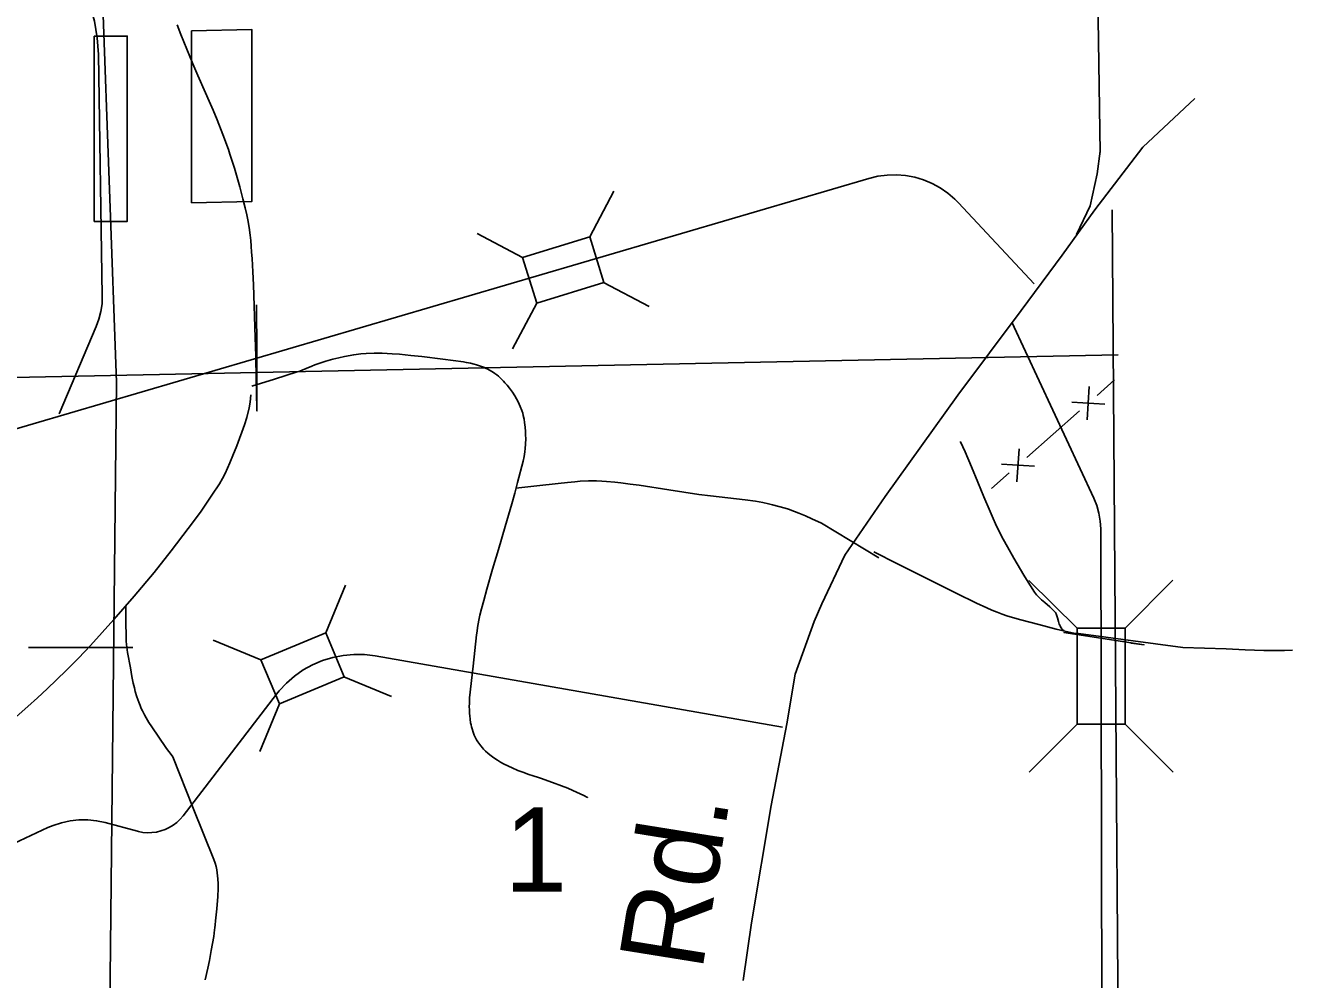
# Model space of a CAD drawing. Extents: x 2480962 to 2688785, y 277103 to 599240.
# Drawn here: x 2607885 to 2614647, y 431564 to 436658 of the extents above; entities that cross this region are included whole.
import ezdxf

# ---------------------------------------------------------------- set-up
doc = ezdxf.new("R2010")
doc.units = 0
for name, color, linetype in [('County Boundary', 7, 'Continuous'), ('Level 31', 7, 'Continuous'), ('Local Roads Improved', 7, 'Continuous'), ('Local Roads Related Text', 7, 'Continuous'), ('Narrow River Creek and Branch and Slough', 7, 'Continuous'), ('Section Lines', 7, 'Continuous'), ('Section Numbers', 7, 'Continuous'), ('Swamps', 7, 'Continuous'), ('Township and Range lines', 7, 'Continuous'), ('Uninventoried Roads and Features', 7, 'Continuous')]:
    doc.layers.add(name, color=color, linetype=linetype)

msp = doc.modelspace()

# ---------------------------------------------------------------- linework, layer by layer
at = {"layer": 'County Boundary'}
msp.add_lwpolyline([(2613683.694, 435673.398), (2613767.163, 424277.555)], dxfattribs=at)
at = {"layer": 'Level 31'}
for points in [[(2608252.86, 436600.795), (2608429.378, 436600.795), (2608429.378, 435611.634), (2608252.86, 435611.634)], [(2608772.449, 436629.584), (2609092.862, 436636.123), (2609092.862, 435717.615), (2608772.449, 435711.076)]]:
    msp.add_lwpolyline(points, close=True, dxfattribs=at)
at = {"layer": 'Local Roads Improved'}
msp.add_line((2613511.215, 442575.817), (2613620.397, 435979.885), dxfattribs=at)
for points in [[(2611715.278, 431558.876), (2611760.425, 431867.958), (2611864.61, 432493.068), (2611947.958, 432930.646), (2611993.105, 433194.581), (2612093.817, 433475.881), (2612135.491, 433569.647), (2612257.041, 433830.11), (2612472.356, 434142.665), (2612861.314, 434684.427), (2613198.179, 435135.896), (2613416.967, 435431.087), (2613590.609, 435674.185), (2613847.599, 436007.577), (2614125.426, 436268.04)], [(2613620.284, 435986.714), (2613604.501, 435865.191), (2613566.299, 435695.022), (2613493.37, 435542.217)]]:
    msp.add_lwpolyline(points, dxfattribs=at)
at = {"layer": 'Narrow River Creek and Branch and Slough'}
for points in [[(2608694.895, 436661.001), (2608715.001, 436608.688), (2608746.311, 436530.65), (2608778.351, 436452.902), (2608804.893, 436390.977), (2608846.243, 436298.765), (2608866.824, 436252.611), (2608886.86, 436206.208), (2608908.377, 436154.13), (2608939.248, 436075.48), (2608968.533, 435996.119), (2608977.112, 435971.45), (2608991.165, 435928.039), (2609001.067, 435895.299), (2609015.224, 435845.936), (2609028.953, 435796.319), (2609046.268, 435732.19), (2609058.434, 435683.829), (2609066.72, 435647.474), (2609072.306, 435620.187), (2609079.433, 435579.265), (2609084.763, 435538.402), (2609087.54, 435509.813), (2609090.104, 435479.077), (2609092.468, 435446.731), (2609094.651, 435413.239), (2609098.585, 435343.231), (2609101.931, 435272.792), (2609111.742, 434992.528), (2609114.401, 434891.78), (2609115.405, 434850.204), (2609116.261, 434813.045), (2609116.992, 434780.063), (2609117.615, 434750.983), (2609118.147, 434725.513), (2609118.6, 434703.353), (2609119.337, 434666.744), (2609119.865, 434640.56), (2609120.241, 434622.599), (2609120.508, 434610.991), (2609120.696, 434604.192), (2609120.826, 434600.954), (2609120.914, 434600.293), (2609121.014, 434604.254), (2609121.044, 434611.711), (2609121.044, 434619.945), (2609121.007, 434636.717), (2609120.928, 434659.015), (2609119.927, 434912.287), (2609118.925, 435165.559)], [(2609094.178, 434731.752), (2609215.197, 434769.846), (2609336.217, 434807.938), (2609350.227, 434812.698), (2609362.29, 434817.281), (2609383.144, 434825.921), (2609414.423, 434839.307), (2609430.353, 434845.691), (2609446.656, 434851.558), (2609488.907, 434865.013), (2609526.065, 434875.632), (2609558.707, 434883.934), (2609587.355, 434890.367), (2609637.655, 434899.576), (2609675.496, 434904.609), (2609703.926, 434907.242), (2609746.635, 434909.222), (2609789.389, 434908.669), (2609842.262, 434905.617), (2609881.94, 434902.493), (2609941.456, 434896.781), (2610000.921, 434890.231), (2610112.14, 434876.589), (2610223.138, 434861.371), (2610237.358, 434859.102), (2610249.698, 434856.76), (2610260.427, 434854.441), (2610279.075, 434849.769), (2610292.976, 434845.757), (2610303.366, 434842.462), (2610318.91, 434837.061), (2610334.43, 434831.11), (2610344.521, 434826.812), (2610353.696, 434822.453), (2610362.059, 434818.081), (2610377.161, 434809.15), (2610389.806, 434800.569), (2610400.475, 434792.489), (2610409.536, 434784.989), (2610424.85, 434770.928), (2610435.944, 434759.619), (2610444.08, 434750.72), (2610456.037, 434736.719), (2610467.765, 434721.957), (2610483.662, 434700.208), (2610496.316, 434680.987), (2610506.397, 434663.991), (2610514.44, 434648.964), (2610520.871, 434635.681), (2610526.024, 434623.947), (2610533.956, 434603.139), (2610538.981, 434587.284), (2610542.219, 434575.241), (2610546.206, 434556.916), (2610549.132, 434538.256), (2610551.953, 434512.602), (2610553.692, 434489.973), (2610554.598, 434470.087), (2610554.882, 434452.657), (2610554.141, 434422.176), (2610552.465, 434399.412), (2610550.532, 434382.437), (2610546.477, 434357.197), (2610540.945, 434332.31), (2610511.522, 434218.203), (2610496.219, 434161.293), (2610480.181, 434104.588), (2610444.585, 433982.749), (2610409.034, 433860.9), (2610378.436, 433754.998), (2610348.087, 433649.01), (2610331.075, 433588.829), (2610319.023, 433543.454), (2610310.778, 433509.253), (2610305.21, 433483.491), (2610298.097, 433444.643), (2610295.195, 433425.119), (2610292.788, 433405.523), (2610274.35, 433236.763), (2610255.911, 433068.004)], [(2609088.956, 434685.707), (2609086.834, 434666.051), (2609084.502, 434646.416), (2609079.674, 434616.377), (2609067.25, 434564.691), (2609055.366, 434526.493), (2609013.234, 434413.284), (2608993.019, 434361.262), (2608977.126, 434322.749), (2608950.94, 434266.179), (2608936.344, 434238.587), (2608920.47, 434211.547), (2608880.985, 434149.889), (2608819.049, 434059.874), (2608754.184, 433971.936), (2608664.104, 433853.847), (2608571.99, 433737.401), (2608466.46, 433610.895), (2608358.286, 433486.634), (2608232.462, 433348.521), (2608168.102, 433280.85), (2608102.568, 433214.224), (2608002.166, 433116.28), (2607950.916, 433068.468), (2607898.757, 433021.64), (2607741.878, 432885.008)], [(2612874.33, 434436.345), (2612874.597, 434436.035), (2612874.661, 434435.955), (2612874.706, 434435.894), (2612874.737, 434435.847), (2612874.782, 434435.774), (2612874.802, 434435.736), (2612874.821, 434435.698), (2612899.022, 434382.262), (2612933.467, 434301.524), (2612967.117, 434220.467), (2612999.6, 434141.661), (2613032.333, 434062.951), (2613048.724, 434025.675), (2613061.604, 433997.988), (2613081.744, 433956.835), (2613102.708, 433916.056), (2613124.862, 433874.991), (2613159.327, 433814.151), (2613194.396, 433753.597), (2613212.49, 433722.999), (2613226.426, 433700.286), (2613247.835, 433666.55), (2613269.749, 433633.155), (2613275.137, 433625.564), (2613280.56, 433618.735), (2613285.933, 433612.557), (2613296.64, 433601.474), (2613306.535, 433592.202), (2613324.562, 433576.582), (2613351.731, 433553.467), (2613364.629, 433541.507), (2613370.757, 433535.318), (2613376.612, 433528.946), (2613380.884, 433523.39), (2613384.265, 433517.728), (2613386.971, 433512.084), (2613389.174, 433506.545), (2613392.665, 433495.68), (2613397.901, 433475.941), (2613399.965, 433468.569), (2613401.967, 433462.238), (2613403.938, 433456.835), (2613405.873, 433452.245), (2613407.758, 433448.354), (2613411.567, 433441.879), (2613414.915, 433437.35), (2613417.739, 433434.162), (2613422.537, 433429.756), (2613425.21, 433427.737), (2613428.078, 433425.85)], [(2610502.413, 434187.904), (2610614.819, 434200.586), (2610727.225, 434213.27), (2610778.585, 434218.762), (2610817.206, 434222.246), (2610846.199, 434224.311), (2610889.684, 434226.246), (2610911.408, 434226.581), (2610933.108, 434226.428), (2610961.588, 434225.448), (2610986.499, 434223.934), (2611030.069, 434220.056), (2611062.723, 434216.338), (2611111.663, 434209.883), (2611160.547, 434202.913), (2611319.411, 434178.369), (2611398.694, 434165.885), (2611478.088, 434154.146), (2611540.137, 434146.353), (2611633.456, 434136.43), (2611680.119, 434131.346), (2611726.717, 434125.62), (2611780.275, 434117.691), (2611820.224, 434110.536), (2611850.039, 434104.36), (2611872.306, 434099.216), (2611905.539, 434090.599), (2611938.553, 434080.795), (2611956.952, 434074.781), (2611988.779, 434063.535), (2612012.362, 434054.513), (2612047.323, 434040.063), (2612081.844, 434024.548), (2612133.096, 434000.605), (2612439.791, 433816.062)], [(2612412.244, 433847.535), (2612539.348, 433784.008), (2612666.482, 433720.535), (2612759.462, 433674.195), (2612852.456, 433627.881), (2612960.351, 433574.591), (2613014.88, 433549.081), (2613042.437, 433536.854), (2613070.245, 433525.074), (2613097.365, 433514.54), (2613121.36, 433506.186), (2613163.819, 433493.098), (2613195.951, 433484.215), (2613292.89, 433459.273), (2613385.681, 433435.397), (2613432.209, 433424.04), (2613478.942, 433413.274)], [(2608421.787, 433561.148), (2608422.137, 433476.796), (2608422.769, 433392.445), (2608423.521, 433371.871), (2608424.986, 433353.932), (2608426.784, 433338.275), (2608430.833, 433310.941), (2608445.788, 433229.118), (2608454.202, 433182.446), (2608461.168, 433147.668), (2608467.06, 433121.741), (2608471.982, 433102.393), (2608480.363, 433073.552), (2608485.075, 433059.219), (2608490.18, 433044.948), (2608497.103, 433027.487), (2608503.685, 433012.515), (2608509.815, 432999.632), (2608521.301, 432977.528), (2608530.484, 432961.28), (2608545.039, 432937.361), (2608560.372, 432913.885), (2608597.768, 432858.753), (2608635.603, 432803.998), (2608644.579, 432791.34), (2608658.21, 432772.475), (2608671.693, 432753.463)], [(2613783.982, 433360.153), (2613784.324, 433360.093), (2613784.838, 433360.009), (2613785.096, 433359.971), (2613785.354, 433359.937), (2613853.968, 433352.089), (2613426.131, 433417.394), (2613503.494, 433411.359), (2614060.332, 433337.022), (2614176.606, 433333.185), (2614292.871, 433329.406), (2614393.293, 433325.33), (2614493.716, 433321.388), (2614532, 433320.699), (2614560.724, 433320.847), (2614603.816, 433321.827), (2614646.9, 433323.324)], [(2610255.911, 433068.004), (2610254.84, 433051.48), (2610254.293, 433036.993), (2610254.12, 433024.3), (2610254.516, 433002.065), (2610255.408, 432985.378), (2610256.417, 432972.866), (2610258.487, 432954.11), (2610261.238, 432935.382), (2610263.393, 432923.807), (2610265.83, 432913.065), (2610268.487, 432903.102), (2610274.442, 432884.736), (2610280.707, 432869.047), (2610287.003, 432855.646), (2610293.14, 432844.196), (2610298.996, 432834.404), (2610304.494, 432826.021), (2610314.961, 432811.793), (2610323.525, 432801.515), (2610330.351, 432794.042), (2610341.243, 432783.231), (2610352.925, 432772.922), (2610364.236, 432763.789), (2610385.63, 432747.938), (2610404.565, 432735.319), (2610421.312, 432725.14), (2610436.114, 432716.828), (2610462.377, 432703.458), (2610482.395, 432694.271), (2610512.984, 432681.56), (2610544.304, 432669.782), (2610566.815, 432661.957), (2610600.683, 432650.765), (2610617.6, 432645.118), (2610634.467, 432639.252), (2610697.838, 432616.716), (2610745.019, 432599.377), (2610780.158, 432585.605), (2610806.351, 432574.623), (2610845.346, 432556.769), (2610864.701, 432547.095), (2610883.95, 432536.846), (2610884.044, 432536.79), (2610884.127, 432536.732), (2610884.201, 432536.674), (2610884.267, 432536.616), (2610884.384, 432536.5), (2610884.478, 432536.391), (2610884.556, 432536.29), (2610884.685, 432536.106), (2610884.776, 432535.961), (2610885.042, 432535.516)], [(2608671.693, 432753.463), (2608781.255, 432479.497), (2608890.816, 432205.531), (2608897.694, 432186.358), (2608902.903, 432168.075), (2608906.781, 432150.689), (2608909.604, 432134.198), (2608912.991, 432102.847), (2608914.189, 432075.043), (2608914.112, 432050.505), (2608912.024, 432007.281), (2608906.129, 431942.393), (2608899.879, 431878.41), (2608898.068, 431857.241), (2608896.577, 431841.365), (2608895.311, 431829.464), (2608893.072, 431811.633), (2608890.289, 431793.84), (2608877.287, 431720.47), (2608867.036, 431665.681), (2608858.847, 431624.741), (2608845.434, 431563.594)]]:
    msp.add_lwpolyline(points, dxfattribs=at)
at = {"layer": 'Section Lines'}
for p, q in [((2608176.114, 440121.672), (2608370.856, 434752.991)), ((2608370.856, 434752.991), (2608316.755, 429568.555))]:
    msp.add_line(p, q, dxfattribs=at)
at = {"layer": 'Swamps'}
msp.add_lwpolyline([(2607902.091, 433336.869), (2608458.802, 433336.876)], dxfattribs=at)
at = {"layer": 'Township and Range lines'}
msp.add_line((2602850.372, 434676.486), (2613716.088, 434899.528), dxfattribs=at)
at = {"layer": 'Uninventoried Roads and Features'}
for p, q in [((2608295.839, 435213.58), (2608275.092, 436502.848)), ((2607584.583, 434430.044), (2612386.163, 435841.332)), ((2610896.63, 435529.557), (2611025.144, 435772.631)), ((2612864.15, 435710.927), (2613268.191, 435279.168)), ((2610538.273, 435419.077), (2610295.199, 435547.591)), ((2610896.63, 435529.557), (2610538.273, 435419.077)), ((2610972.051, 435284.919), (2610896.63, 435529.557)), ((2610538.273, 435419.077), (2610613.694, 435174.439)), ((2610613.694, 435174.439), (2610972.051, 435284.919)), ((2610970.373, 435285.806), (2611213.447, 435157.292)), ((2610613.695, 435174.438), (2610485.18, 434931.364)), ((2608065.53, 434583.773), (2608263.873, 435050.052)), ((2613148.015, 435074.268), (2613585.501, 434134.644)), ((2613561.663, 434729.561), (2613550.722, 434553.123)), ((2613603.037, 434682.716), (2613696.727, 434765.465)), ((2613467.973, 434646.813), (2613644.411, 434635.872)), ((2613228.279, 434351.724), (2613509.348, 434599.968)), ((2613186.905, 434398.568), (2613175.964, 434222.131)), ((2613093.215, 434315.82), (2613269.653, 434304.879)), ((2613040.9, 434186.227), (2613134.589, 434268.975)), ((2613623.464, 433963.931), (2613633.543, 428608.673)), ((2613496.45, 433439.683), (2613239.969, 433695.202)), ((2613752.45, 433440.165), (2614007.969, 433696.646)), ((2609488.209, 433416.264), (2609592.894, 433670.511)), ((2609142.059, 433272.027), (2608887.812, 433376.711)), ((2609488.209, 433416.264), (2609142.059, 433272.027)), ((2609586.675, 433179.959), (2609488.209, 433416.264)), ((2611925.257, 432911.161), (2609751.565, 433292.562)), ((2609142.059, 433272.027), (2609240.525, 433035.722)), ((2609240.525, 433035.722), (2609586.675, 433179.959)), ((2609584.92, 433180.681), (2609839.167, 433075.997)), ((2609225.482, 433088.001), (2608726.472, 432438.905)), ((2609240.525, 433035.722), (2609135.841, 432781.475)), ((2613497.414, 432927.683), (2613241.895, 432671.202)), ((2613753.414, 432928.165), (2614009.895, 432672.646)), ((2608005.234, 432375.54), (2607213.396, 432007.1)), ((2608483.43, 432356.371), (2608311.062, 432402.345))]:
    msp.add_line(p, q, dxfattribs=at)
for points in [[(2608275.092, 436502.848), (2608268.957, 436592.323), (2608253.504, 436680.667), (2608240.443, 436730.633)], [(2612386.163, 435841.332), (2612434.253, 435852.771), (2612483.275, 435859.119), (2612532.692, 435860.309), (2612581.963, 435856.326), (2612630.548, 435847.216), (2612677.913, 435833.076), (2612723.543, 435814.064), (2612766.933, 435790.385), (2612807.612, 435762.3), (2612845.132, 435730.119), (2612864.15, 435710.927)], [(2608263.873, 435050.052), (2608278.268, 435089.511), (2608288.46, 435130.257), (2608294.337, 435171.845), (2608295.839, 435213.58)], [(2613585.501, 434134.644), (2613601.408, 434095.208), (2613613.105, 434054.323), (2613620.465, 434012.442), (2613623.407, 433970.02), (2613623.464, 433963.931)], [(2609751.565, 433292.562), (2609694.957, 433299.464), (2609637.938, 433300.411), (2609581.132, 433295.393), (2609525.162, 433284.465), (2609470.641, 433267.745), (2609418.166, 433245.419), (2609368.313, 433217.73), (2609321.627, 433184.981), (2609278.619, 433147.532), (2609239.762, 433105.792), (2609225.482, 433088.001)], [(2608311.062, 432402.345), (2608264.975, 432412.086), (2608218.122, 432416.956), (2608171.016, 432416.902), (2608124.174, 432411.925), (2608078.109, 432402.077), (2608033.326, 432387.469), (2608005.234, 432375.54)], [(2608726.472, 432438.905), (2608710.729, 432420.505), (2608693.147, 432403.851), (2608673.921, 432389.126), (2608653.261, 432376.492), (2608631.394, 432366.086), (2608608.559, 432358.024), (2608585.006, 432352.392), (2608560.994, 432349.253), (2608536.785, 432348.641), (2608512.645, 432350.564), (2608488.838, 432354.999), (2608483.43, 432356.371)]]:
    msp.add_lwpolyline(points, dxfattribs=at)
msp.add_lwpolyline([(2613752.45, 433440.165), (2613753.414, 432928.165), (2613497.414, 432927.683), (2613496.45, 433439.683)], close=True, dxfattribs=at)

# ---------------------------------------------------------------- texts
at = {"layer": 'Local Roads Related Text'}
msp.add_text('Rd.', height=450, rotation=80.8458722, dxfattribs=at).set_placement((2611495.328, 431602.916))
at = {"layer": 'Section Numbers'}
msp.add_text('1', height=450, rotation=359.9791611, dxfattribs=at).set_placement((2610441.307, 432033.41))

doc.saveas('drawing.dxf')
